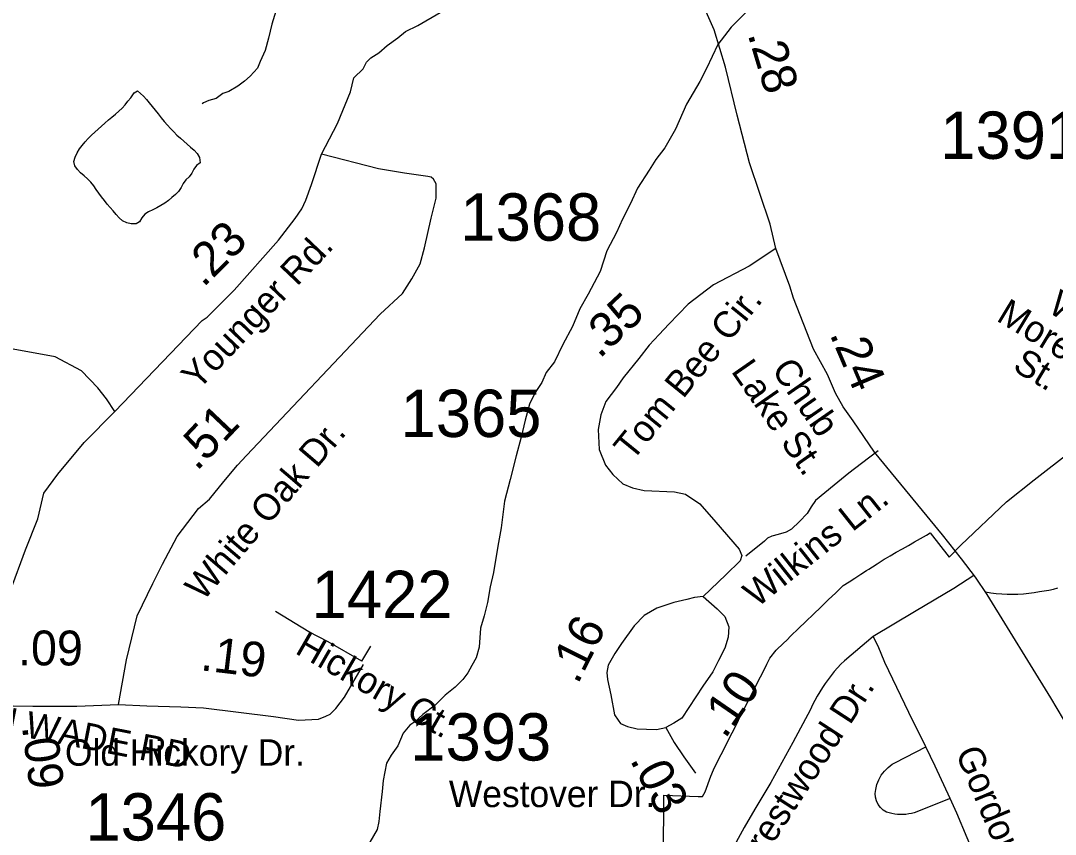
# Model space of a CAD drawing. Extents: x 1950930 to 2061844, y 904556 to 1017002.
# Drawn here: x 1999426 to 2003139, y 964303 to 967223 of the extents above; entities that cross this region are included whole.
import ezdxf

# ---------------------------------------------------------------- set-up
doc = ezdxf.new("R2010")
doc.units = 0
for name, color, linetype in [('Exist Boundary Political City Limit New', 7, 'Continuous'), ('Exist Hydrographic Misc Water Feature', 7, 'Continuous'), ('Exist Road Non-System Type 51', 7, 'Continuous'), ('Exist Road Non-System Type 51 Label', 7, 'Continuous'), ('Exist Road Primary US Structure Standard Bridge CELL', 7, 'Continuous'), ('Exist Road Secondary Mileage Hundredths English Label', 7, 'Continuous'), ('Exist Road Secondary Type 51 Attributed', 7, 'Continuous'), ('Exist Road Secondary Type 51 Label', 7, 'Continuous'), ('Exist Road Secondary Type 51 Number Label', 7, 'Continuous'), ('Map Preparation Boundary City Limit Buffer Line', 7, 'Continuous')]:
    doc.layers.add(name, color=color, linetype=linetype)

msp = doc.modelspace()

# ---------------------------------------------------------------- linework, layer by layer
at = {"layer": 'Exist Boundary Political City Limit New'}
msp.add_lwpolyline([(2001733, 964251.6), (2001733.6, 964411.2), (2001733.8, 964443.2), (2001857.9, 964438.4), (2001872.4, 964437.9), (2001882.1, 964455.4), (2001902.5, 964510.9), (2001911.9, 964533.5), (2001914, 964537.8), (2001923.1, 964555.8), (2001934.4, 964578.1), (2001945.8, 964600.4), (2001957, 964622.8), (2001968.4, 964645.1), (2001971.5, 964651.2), (2001979.6, 964667.4), (2001990.9, 964689.7), (2002002.2, 964712), (2002013.5, 964734.3), (2002024.8, 964756.6), (2002036.1, 964778.9), (2002047.4, 964801.2), (2002058.8, 964823.5), (2002070.1, 964845.9), (2002076.9, 964859.6), (2002081.4, 964868.3), (2002092.6, 964890.6), (2002103.9, 964913), (2002114.6, 964934.3), (2002137.4, 964963.6), (2002164, 964989.2), (2002175.1, 965000), (2002190.5, 965015), (2002217.4, 965040.9), (2002244, 965066.6), (2002270.8, 965092.2), (2002297.8, 965118.2), (2002324.5, 965143.9), (2002351.1, 965169.5), (2002378.1, 965195.5), (2002398.8, 965208.8), (2002419.9, 965222.3), (2002441, 965235.9), (2002462.1, 965249.5), (2002470.4, 965254.6), (2002482.9, 965262.9), (2002500, 965273.9), (2002504, 965276.4), (2002525.1, 965290), (2002529.5, 965292.9), (2002546.8, 965302.6), (2002568.5, 965315), (2002590.2, 965327.4), (2002612, 965339.8), (2002633.8, 965352.1), (2002655.5, 965364.5), (2002677.2, 965376.9), (2002690.1, 965384.2), (2002757.9, 965297.2), (2002800.5, 965340.1), (2002963.9, 965496.2), (2003062.8, 965575.5), (2003487.4, 965904.4)], dxfattribs=at)
msp.add_lwpolyline([(2001733, 964251.6), (2001733.6, 964411.2), (2001733.8, 964443.2), (2001857.9, 964438.4), (2001872.4, 964437.9), (2001882.1, 964455.4), (2001902.5, 964510.9), (2001911.9, 964533.5), (2001914, 964537.8), (2001923.1, 964555.8), (2001934.4, 964578.1), (2001945.8, 964600.4), (2001957, 964622.8), (2001968.4, 964645.1), (2001971.5, 964651.2), (2001979.6, 964667.4), (2001990.9, 964689.7), (2002002.2, 964712), (2002013.5, 964734.3), (2002024.8, 964756.6), (2002036.1, 964778.9), (2002047.4, 964801.2), (2002058.8, 964823.5), (2002070.1, 964845.9), (2002076.9, 964859.6), (2002081.4, 964868.3), (2002092.6, 964890.6), (2002103.9, 964913), (2002114.6, 964934.3), (2002137.4, 964963.6), (2002164, 964989.2), (2002175.1, 965000), (2002190.5, 965015), (2002217.4, 965040.9), (2002244, 965066.6), (2002270.8, 965092.2), (2002297.8, 965118.2), (2002324.5, 965143.9), (2002351.1, 965169.5), (2002378.1, 965195.5), (2002398.8, 965208.8), (2002419.9, 965222.3), (2002441, 965235.9), (2002462.1, 965249.5), (2002470.4, 965254.6), (2002482.9, 965262.9), (2002500, 965273.9), (2002504, 965276.4), (2002525.1, 965290), (2002529.5, 965292.9), (2002546.8, 965302.6), (2002568.5, 965315), (2002590.2, 965327.4), (2002612, 965339.8), (2002633.8, 965352.1), (2002655.5, 965364.5), (2002677.2, 965376.9), (2002690.1, 965384.2), (2002757.9, 965297.2), (2002800.5, 965340.1), (2002963.9, 965496.2), (2003062.8, 965575.5), (2003487.4, 965904.4)], dxfattribs=at)
at = {"layer": 'Exist Hydrographic Misc Water Feature'}
for points in [[(2000347.5, 967276.1), (2000327.4, 967210.2), (2000315.5, 967160.2), (2000303.5, 967116.2), (2000285.6, 967076.2), (2000275.6, 967052.1), (2000249.4, 967024.1), (2000229.7, 967006.1), (2000205.7, 966988.2), (2000173.4, 966968.2), (2000151.6, 966962.1), (2000127.6, 966943.9), (2000101.5, 966935.9), (2000081.7, 966928.1), (2000077.7, 966923.9)], [(2002043.3, 967267.2), (2001975.6, 967199.4), (2001927.4, 967137.3), (2001887.6, 967051.2), (2001863.6, 967005.1), (2001815.7, 966923.1), (2001775.7, 966833), (2001737.6, 966767.1), (2001705.9, 966725.1), (2001681.8, 966686.9), (2001639.7, 966621.2), (2001614, 966566.9), (2001585.9, 966511), (2001563.9, 966462.9), (2001530.1, 966397), (2001505.9, 966323), (2001462.2, 966240.9), (2001432.2, 966189), (2001406.3, 966124.8), (2001372.2, 966060.9), (2001342.3, 965998.8), (2001312.3, 965960.7), (2001296.1, 965924.6), (2001272.4, 965888.7), (2001252.2, 965846.8), (2001236.2, 965788.7), (2001222.5, 965728.6), (2001204.4, 965660.7), (2001182.6, 965576.5), (2001162.6, 965498.5), (2001150.5, 965402.6), (2001138.6, 965336.5), (2001122.9, 965242.6), (2001110.6, 965190.4), (2001100.9, 965134.5), (2001088.8, 965086.5), (2001076.7, 965042.4), (2001071, 964974.6), (2001061.1, 964936.4), (2001045, 964908.5), (2001031.1, 964882.6), (2001012.8, 964858.3), (2000985, 964830.3), (2000949, 964802.2), (2000913.1, 964766.2), (2000869.1, 964732.3), (2000841, 964706.3), (2000823, 964694.2), (2000799.1, 964666.2), (2000779.2, 964620.3), (2000755.2, 964586.3), (2000739.1, 964558.1), (2000727, 964496.3), (2000723.2, 964456.1), (2000715.2, 964384), (2000711.2, 964348.3), (2000705.3, 964320.2), (2000679.4, 964274.2)], [(1999970.6, 966828.2), (1999975.1, 966824), (1999986.8, 966812.3), (1999998.9, 966801.3), (2000011.4, 966790.4), (2000023.7, 966779.6), (2000035.8, 966768.7), (2000047.9, 966757.8), (2000059.8, 966746.1), (2000067.8, 966732.2), (2000069.8, 966713.3), (2000057.1, 966703.1), (2000047.7, 966690.2), (2000040.3, 966675.7), (2000030.4, 966662.9), (2000018.1, 966651.7), (2000008.5, 966638.2), (2000001.7, 966623.6), (1999992.5, 966610.1), (1999981, 966598.9), (1999968.5, 966587.8), (1999955.8, 966577.5), (1999942.7, 966568.1), (1999928.9, 966559.4), (1999914.8, 966550.7), (1999899.8, 966543.9), (1999884.9, 966536.8), (1999871.1, 966528.2), (1999860.9, 966515.5), (1999852.3, 966501), (1999839.8, 966493.2), (1999822.7, 966493.5), (1999806.3, 966497.3), (1999791.4, 966504.1), (1999779.3, 966514.9), (1999768.2, 966527.5), (1999757.9, 966539.9), (1999747.1, 966552.5), (1999736.4, 966564.9), (1999726.4, 966577.4), (1999716.3, 966590.6), (1999706.7, 966603.9), (1999697.2, 966617.3), (1999687.8, 966630.5), (1999677.3, 966643.8), (1999665.5, 966654.7), (1999653.2, 966665.7), (1999641.1, 966676.5), (1999629.6, 966689.1), (1999619.7, 966702.5), (1999616.2, 966717.2), (1999620.8, 966733.4), (1999628.3, 966748.7), (1999637, 966762.4), (1999647, 966775.2), (1999657.3, 966788.1), (1999668.1, 966800), (1999679.8, 966812), (1999691.7, 966823), (1999704, 966834.1), (1999715.9, 966844.4), (1999728, 966855.5), (1999740.5, 966866.7), (1999753, 966877), (1999765.9, 966887.3), (1999778.2, 966897.6), (1999790.3, 966908.8), (1999801.2, 966920.8), (1999811, 966933.7), (1999821.3, 966946.6), (1999833, 966963.5), (1999844.7, 966971.4), (1999855.5, 966962.1), (1999866.4, 966952), (1999876.9, 966940.1), (1999887.5, 966928.4), (1999898.2, 966915.1), (1999909.1, 966901.7), (1999919.5, 966888.2), (1999930.4, 966874.2), (1999941, 966860.8), (1999952.3, 966847.4), (1999963.4, 966835.7), (1999970.6, 966828.2)]]:
    msp.add_lwpolyline(points, dxfattribs=at)
at = {"layer": 'Exist Road Non-System Type 51'}
msp.add_line((2000649.8, 964924.1), (2000682.4, 964977.4), dxfattribs=at)
for points in [[(2002504, 965679.1), (2002443.6, 965633), (2002398.1, 965598.9), (2002345.1, 965556), (2002278.2, 965500.4), (2002263.1, 965477.7), (2002248, 965453.8), (2002221.5, 965425.9), (2002192.4, 965398.2), (2002173.5, 965386.8), (2002144.5, 965379.2), (2002121.8, 965372.9), (2002106.6, 965365.4), (2002095.2, 965355.1), (2002029, 965301.5)], [(2002847.2, 965232), (2002774.4, 965184.6), (2002633.4, 965101.7), (2002485.5, 965012.2)], [(2002888.9, 965172.8), (2002908.1, 965169.8), (2002927.5, 965167.4), (2002946.9, 965165.7), (2002966.2, 965164.8), (2002985.8, 965164.5), (2003005.2, 965164.9), (2003024.8, 965166.1), (2003044.2, 965167.9), (2003063.5, 965170.4), (2003082.8, 965173.6), (2003099.2, 965176.1), (2003115.8, 965179.1), (2003132.1, 965182.6), (2003148.2, 965186.8)], [(2000649.8, 964924.1), (2000529.1, 964994), (2000460.4, 965028.8), (2000340.2, 965102)], [(2002485.5, 965012.2), (2002382.2, 964925.8), (2002369.6, 964913.1), (2002357.5, 964900.1), (2002345.8, 964886.7), (2002334.4, 964872.9), (2002323.5, 964858.7), (2002313.1, 964844.3), (2002303.1, 964829.5), (2002293.8, 964814.4), (2002284.8, 964799), (2002276.2, 964783.3), (2002268.2, 964767.3), (2002260.8, 964751.1), (2002196.8, 964631.6), (2002118.6, 964488.9), (2002061.2, 964392.7), (2002022.4, 964327.6), (2001927.9, 964153.9)], [(2002674.2, 964616.1), (2002614, 964740.4), (2002527.4, 964919.6), (2002503.2, 964977.7), (2002485.5, 965012.2)], [(2002762.1, 964430.6), (2002632.9, 964379.9), (2002623.1, 964377.4), (2002613.2, 964375.5), (2002603.2, 964374.2), (2002593.1, 964373.5), (2002583, 964373.5), (2002572.9, 964374), (2002562.8, 964375.2), (2002552.9, 964377), (2002543, 964379.5), (2002533.4, 964382.5), (2002521.6, 964389.6), (2002511.4, 964398.8), (2002503.2, 964409.8), (2002497.2, 964422.3), (2002493.9, 964435.6), (2002493.2, 964449.3), (2002495.2, 964463), (2002499.2, 964481.1), (2002505.8, 964498.4), (2002514.6, 964514.7), (2002525.8, 964529.6), (2002538.8, 964542.8), (2002553.4, 964554.1), (2002565.4, 964560.5), (2002674.2, 964616.1)], [(2002762.1, 964430.6), (2002707.8, 964547.2), (2002674.2, 964616.1)], [(2002927.2, 964037.9), (2002860.5, 964201.2), (2002786.2, 964378.7), (2002762.1, 964430.6)]]:
    msp.add_lwpolyline(points, dxfattribs=at)
at = {"layer": 'Exist Road Secondary Type 51 Attributed'}
for points in [[(2000505.3, 966743.4), (2000563.4, 966853.5), (2000609.2, 966967.5), (2000621.2, 967017.5), (2000655.3, 967049.6), (2000667.2, 967073.6), (2000683.1, 967089.6), (2000711.1, 967107.7), (2000741.3, 967133.6), (2000779.3, 967161.7), (2000807.1, 967183.7), (2000851.2, 967205.8), (2000931.2, 967251.7), (2001071, 967329.9), (2001143.2, 967363.8), (2001207, 967395.9), (2001271.1, 967437.9), (2001327, 967480), (2001561, 967656.4)], [(2002135.7, 966405.4), (2002115.8, 966492.3), (2002041.5, 966712.3), (2001997.5, 966884.3), (2001955.4, 967056.4), (2001915.2, 967190.3), (2001891.3, 967244.2), (2001865.1, 967304.4), (2001823.1, 967372.3), (2001775.1, 967418.3), (2001725, 967484.3), (2001652.9, 967548.2), (2001588.9, 967626.2), (2001576.1, 967642.5), (2001561, 967656.4)], [(1999763.2, 965820.3), (2000077.8, 966147.1), (2000095.6, 966159.2), (2000141.6, 966205.2), (2000191.7, 966255.2), (2000351.7, 966435.3), (2000411.5, 966513.3), (2000435.4, 966547.4), (2000449.5, 966579.3), (2000469.4, 966635.3), (2000505.3, 966743.4)], [(1999777, 964768.5), (1999805.4, 964928.6), (1999843.8, 965086.4), (1999899.6, 965203.3), (1999935.2, 965272.8), (1999987.1, 965371), (2000064.3, 965471.7), (2000104.1, 965505.2), (2000155.4, 965569.1), (2000204, 965627.2), (2000236.5, 965662.7), (2000715.8, 966169.5), (2000795.8, 966243.6), (2000830, 966296.8), (2000859.6, 966349.6), (2000875.6, 966407.6), (2000899.6, 966513.6), (2000917.5, 966585.6), (2000917.4, 966637.6), (2000907.6, 966653.7), (2000899.5, 966661.6), (2000887.6, 966663.7), (2000803.4, 966675.6), (2000709.5, 966691.6), (2000505.3, 966743.4)], [(2002135.7, 966405.4), (2002040.7, 966341.4), (2001912.8, 966275.3), (2001822, 966205.1), (2001751.8, 966134.2), (2001717.8, 966096.1), (2001681.8, 966058), (2001644, 966010), (2001587.9, 965940.8), (2001564, 965906), (2001526, 965856), (2001508, 965807.9), (2001498.1, 965755.9), (2001502.2, 965684), (2001524.9, 965627), (2001551.7, 965593.9), (2001587.1, 965560), (2001621.9, 965546.4), (2001663.2, 965536.1), (2001772.5, 965532), (2001811.7, 965523.7), (2001863.3, 965488.6), (2001921.1, 965422.5), (2002004.1, 965326.5), (2002014.4, 965303.8), (2002007.7, 965284.2), (2001956.4, 965234.2), (2001875.7, 965156.2)], [(2003695.6, 963485), (2003527.4, 963939), (2003389.1, 964352.8), (2003373.1, 964371), (2003122.8, 964792.9), (2002895, 965163.4), (2002852.7, 965225.3), (2002802.1, 965291.4), (2002734.6, 965377), (2002662.1, 965465.2), (2002490.1, 965674.5), (2002414.2, 965786.5), (2002378, 965836.5), (2002350.1, 965886.5), (2002322, 965952.5), (2002271.9, 966044.3), (2002199.9, 966226.5), (2002185.8, 966270.4), (2002135.7, 966405.4)], [(1999763.2, 965820.3), (1999733.7, 965865.1), (1999702.8, 965905.3), (1999644.5, 965966.1), (1999549.9, 966016.3), (1999305.7, 966060.8), (1998981.6, 966130), (1998822.5, 966148.9), (1998608.5, 966167.9), (1998365.4, 966190.4)], [(1999327, 964765.4), (1999325.3, 964895.3), (1999341, 964988.8), (1999357.9, 965070.7), (1999388.8, 965177.3), (1999443.4, 965323.3), (1999487.5, 965435), (1999508.6, 965526.9), (1999558.9, 965594.7), (1999653.1, 965708.6), (1999763.2, 965820.3)], [(2001875.7, 965156.2), (2001843.7, 965153.1), (2001816.9, 965145.8), (2001770.5, 965134.5), (2001708.6, 965113.8), (2001663.2, 965088), (2001628.1, 965050.9), (2001582.6, 964987.9), (2001558.6, 964951.8), (2001534.2, 964909.4), (2001530.1, 964883.6), (2001532.1, 964857.8), (2001543.5, 964803.1), (2001557.4, 964731.8), (2001569.8, 964712.2), (2001579.1, 964699.8), (2001603.8, 964689.5), (2001638.9, 964681.3), (2001671.9, 964680.2), (2001708, 964678.2), (2001741.6, 964686.4)], [(2001875.7, 965156.2), (2001925.7, 965111.8), (2001953.6, 965084.9), (2001967, 965047.8), (2001964.9, 965010.6), (2001953.6, 964970.3), (2001930.6, 964926.1), (2001910.6, 964886.1), (2001874.7, 964834), (2001798.7, 964720), (2001770.5, 964701.9), (2001741.6, 964686.4)], [(1999777, 964768.5), (1999879.1, 964764), (2000001.2, 964760.1), (2000082.4, 964756.2), (2000333.5, 964725.9), (2000422.9, 964712.7), (2000495.3, 964715.6), (2000520.7, 964726.4), (2000536.3, 964734.2), (2000556.8, 964753.8), (2000588.1, 964794.8), (2000656.5, 964912.2)], [(1999327, 964765.4), (1999469, 964763.1), (1999627.1, 964762.8), (1999777, 964768.5)], [(2001741.6, 964686.4), (2001771.5, 964632.7), (2001805.5, 964580.1), (2001847.4, 964521.9)]]:
    msp.add_lwpolyline(points, dxfattribs=at)
at = {"layer": 'Map Preparation Boundary City Limit Buffer Line'}
msp.add_lwpolyline([(2001733, 964251.6), (2001733.6, 964411.2), (2001733.8, 964443.2), (2001857.9, 964438.4), (2001872.4, 964437.9), (2001882.1, 964455.4), (2001902.5, 964510.9), (2001911.9, 964533.5), (2001914, 964537.8), (2001923.1, 964555.8), (2001934.4, 964578.1), (2001945.8, 964600.4), (2001957, 964622.8), (2001968.4, 964645.1), (2001971.5, 964651.2), (2001979.6, 964667.4), (2001990.9, 964689.7), (2002002.2, 964712), (2002013.5, 964734.3), (2002024.8, 964756.6), (2002036.1, 964778.9), (2002047.4, 964801.2), (2002058.8, 964823.5), (2002070.1, 964845.9), (2002076.9, 964859.6), (2002081.4, 964868.3), (2002092.6, 964890.6), (2002103.9, 964913), (2002114.6, 964934.3), (2002137.4, 964963.6), (2002164, 964989.2), (2002175.1, 965000), (2002190.5, 965015), (2002217.4, 965040.9), (2002244, 965066.6), (2002270.8, 965092.2), (2002297.8, 965118.2), (2002324.5, 965143.9), (2002351.1, 965169.5), (2002378.1, 965195.5), (2002398.8, 965208.8), (2002419.9, 965222.3), (2002441, 965235.9), (2002462.1, 965249.5), (2002470.4, 965254.6), (2002482.9, 965262.9), (2002500, 965273.9), (2002504, 965276.4), (2002525.1, 965290), (2002529.5, 965292.9), (2002546.8, 965302.6), (2002568.5, 965315), (2002590.2, 965327.4), (2002612, 965339.8), (2002633.8, 965352.1), (2002655.5, 965364.5), (2002677.2, 965376.9), (2002690.1, 965384.2), (2002757.9, 965297.2), (2002800.5, 965340.1), (2002963.9, 965496.2), (2003062.8, 965575.5), (2003487.4, 965904.4)], dxfattribs=at)

# ---------------------------------------------------------------- texts
at = {"layer": 'Exist Road Non-System Type 51 Label'}
for s, rotation, p in [('    W.', 328.9917, (2002986.7, 966252.6)), ('Morehead', 328.9917, (2002923.8, 966148)), ('    St.', 328.9917, (2002861, 966043.5)), ('Wilkins Ln.', 38.4628, (2002068.1, 965113.9)), ('Hickory Ct.', 330.0715, (2000406.7, 964954.2)), ('Crestwood Dr.', 57.006, (2002052.4, 964153.2)), ('  JOHN WADE RD', 348.9196, (1998994.3, 964738.8)), ('Gordons St.', 292.8225, (2002779.6, 964595.8))]:
    msp.add_text(s, height=95, rotation=rotation, dxfattribs=at).set_placement(p)
at = {"layer": 'Exist Road Primary US Structure Standard Bridge CELL'}
for s, rotation, p in [('.28', 286.7269, (2002034.3, 967174.4)), ('.23', 44.9568, (2000081.9, 966262.8)), ('.35', 43.2563, (2001503, 966007)), ('.51', 46.5941, (2000058.2, 965603.3)), ('.16', 63.3926, (2001425.1, 964837.3)), ('.09', 359.9013, (1999416.4, 964909.1)), ('.19', 353.1161, (2000068.4, 964891.8)), ('.10', 55.4212, (2001954, 964642.2)), ('.09', 277.1188, (1999430.2, 964689.5)), ('.03', 297.3106, (2001610.9, 964570.1))]:
    msp.add_text(s, height=125, rotation=rotation, dxfattribs=at).set_placement(p)
at = {"layer": 'Exist Road Secondary Mileage Hundredths English Label'}
msp.add_text('.24', height=125, rotation=293.0165, dxfattribs=at).set_placement((2002328, 966098.3))
at = {"layer": 'Exist Road Secondary Type 51 Label'}
for s, rotation, p in [('Younger Rd.', 46.4612, (2000062.5, 965893)), ('Tom Bee Cir.', 50.9298, (2001621, 965638.5)), ('Lake St.', 304.8228, (2001973.3, 965964.8)), ('Chub ', 304.8228, (2002118.2, 965970.1)), ('White Oak Dr.', 49.4683, (2000080.2, 965136.4))]:
    msp.add_text(s, height=95, rotation=rotation, dxfattribs=at).set_placement(p)
for s, p in [('Old Hickory Dr.', (1999584.8, 964548.8)), ('Westover Dr.', (2000962.6, 964400.2))]:
    msp.add_text(s, height=95, dxfattribs=at).set_placement(p)
at = {"layer": 'Exist Road Secondary Type 51 Number Label'}
for s, p in [('1391', (2002726.1, 966726.9)), ('1368', (2001003.8, 966433.2)), ('1365', (2000789.2, 965728.6)), ('1422', (2000470, 965078.7)), ('1393', (2000824.2, 964567.2)), ('1346', (1999658.1, 964280.2))]:
    msp.add_text(s, height=170, dxfattribs=at).set_placement(p)

doc.saveas('drawing.dxf')
